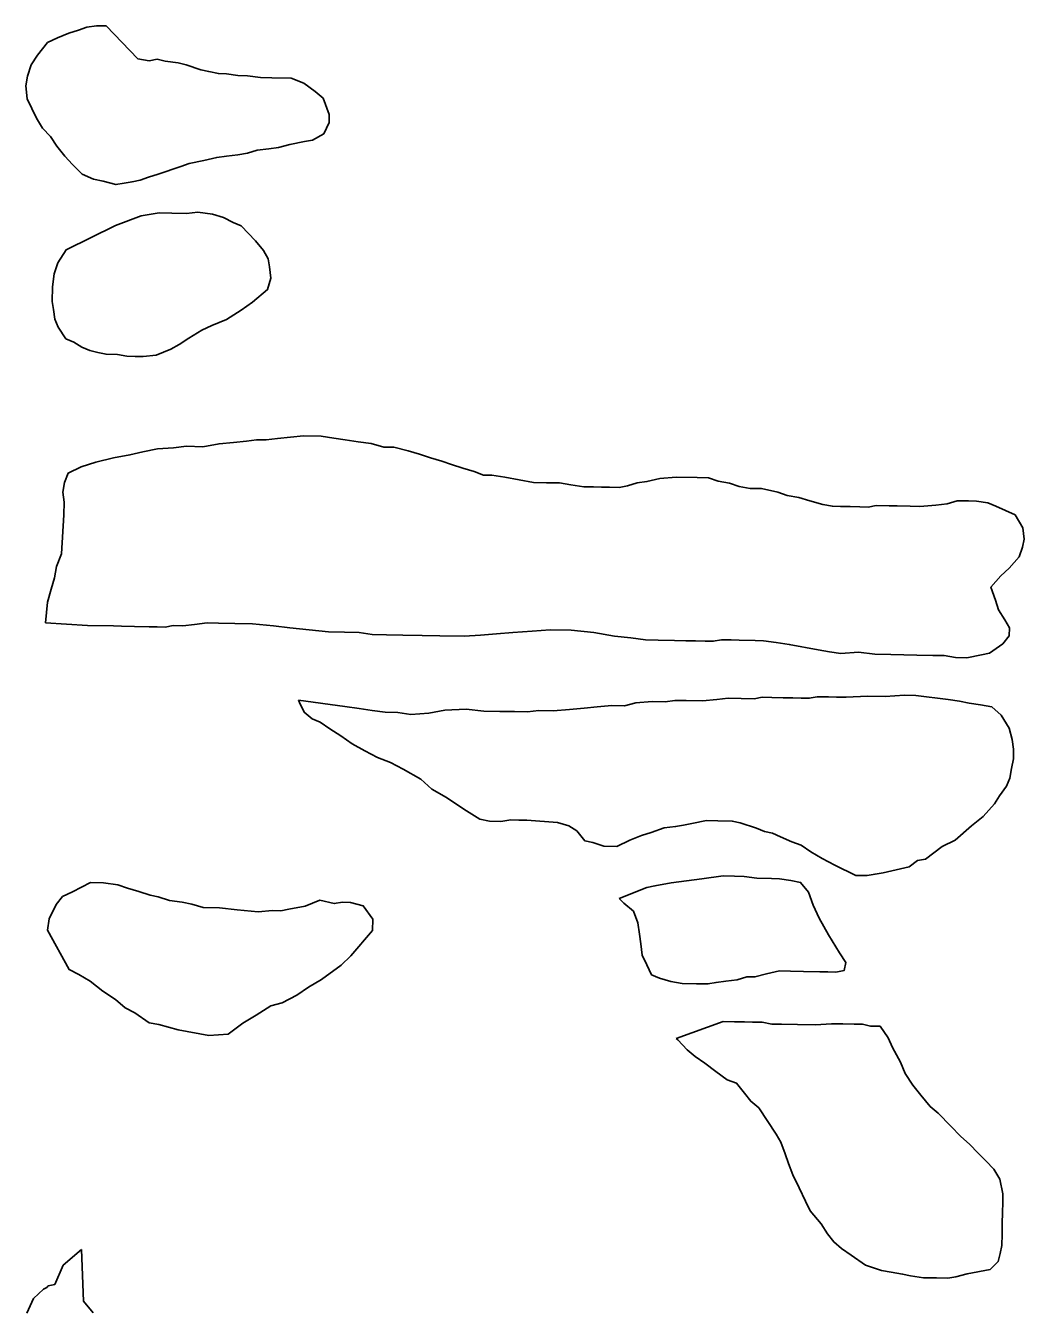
# Model space of a CAD drawing. Extents: x 1587405 to 1714697, y 1028970 to 1155083.
# Drawn here: x 1656134 to 1657372, y 1095846 to 1097443 of the extents above; entities that cross this region are included whole.
import ezdxf

# ---------------------------------------------------------------- set-up
doc = ezdxf.new("R2010")
doc.units = 0
doc.layers.add('GM_X_Minor_Lake', color=7, linetype='Continuous')

msp = doc.modelspace()

# ---------------------------------------------------------------- linework, layer by layer
at = {"layer": 'GM_X_Minor_Lake'}
for points in [[(1656233.4, 1097442.3), (1656227.4, 1097442.4), (1656221.4, 1097442.6), (1656209.3, 1097440.8), (1656199.2, 1097437), (1656187.1, 1097433.2), (1656172.9, 1097427.5), (1656160.8, 1097421.7), (1656148.4, 1097405.9), (1656140.2, 1097394.1), (1656135.9, 1097380.1), (1656133.6, 1097368.1), (1656135.3, 1097352), (1656146.8, 1097327.7), (1656154.6, 1097315.5), (1656164.4, 1097305.3), (1656172.2, 1097293.1), (1656182, 1097280.9), (1656191.8, 1097270.6), (1656203.6, 1097258.4), (1656217.5, 1097252.1), (1656229.5, 1097249.8), (1656245.5, 1097245.5), (1656255.6, 1097247.3), (1656265.6, 1097249.1), (1656275.7, 1097250.9), (1656285.8, 1097254.7), (1656297.9, 1097258.5), (1656326.2, 1097267.9), (1656336.3, 1097271.8), (1656354.5, 1097275.4), (1656370.6, 1097279.1)], [(1656233.4, 1097442.3), (1656272.7, 1097401.4), (1656286.7, 1097399.1), (1656296.8, 1097400.9), (1656306.8, 1097398.7), (1656322.8, 1097396.4), (1656332.8, 1097394.2), (1656350.7, 1097387.8), (1656360.7, 1097385.6), (1656372.7, 1097383.3), (1656382.7, 1097383.1), (1656396.7, 1097380.9), (1656408.8, 1097380.6), (1656424.8, 1097378.3), (1656438.8, 1097378), (1656462.9, 1097377.5), (1656478.8, 1097371.2), (1656492.6, 1097360.9), (1656502.5, 1097352.6), (1656510.1, 1097332.4), (1656509.9, 1097322.4), (1656503.6, 1097308.5), (1656489.4, 1097300.8), (1656479.4, 1097298.9), (1656461.2, 1097295.3), (1656447.1, 1097291.6), (1656435, 1097289.8), (1656420.9, 1097288.1), (1656408.8, 1097284.3), (1656396.8, 1097282.6), (1656382.7, 1097280.8), (1656370.6, 1097279.1), (1656354.5, 1097275.4), (1656336.3, 1097271.8), (1656326.2, 1097267.9), (1656297.9, 1097258.5), (1656285.8, 1097254.7), (1656275.7, 1097250.9), (1656265.6, 1097249.1), (1656255.6, 1097247.3), (1656245.5, 1097245.5), (1656229.5, 1097249.8), (1656217.5, 1097252.1), (1656203.6, 1097258.4), (1656191.8, 1097270.6), (1656182, 1097280.9), (1656172.2, 1097293.1), (1656164.4, 1097305.3), (1656154.6, 1097315.5), (1656146.8, 1097327.7), (1656135.3, 1097352), (1656133.6, 1097368.1), (1656135.9, 1097380.1), (1656140.2, 1097394.1), (1656148.4, 1097405.9), (1656160.8, 1097421.7), (1656172.9, 1097427.5), (1656187.1, 1097433.2), (1656199.2, 1097437), (1656209.3, 1097440.8), (1656221.4, 1097442.6), (1656227.4, 1097442.4), (1656233.4, 1097442.3)], [(1656370.6, 1097279.1), (1656382.7, 1097280.8), (1656396.8, 1097282.6), (1656408.8, 1097284.3), (1656420.9, 1097288.1), (1656435, 1097289.8), (1656447.1, 1097291.6), (1656461.2, 1097295.3), (1656479.4, 1097298.9), (1656489.4, 1097300.8), (1656503.6, 1097308.5), (1656509.9, 1097322.4), (1656510.1, 1097332.4), (1656502.5, 1097352.6), (1656492.6, 1097360.9), (1656478.8, 1097371.2), (1656462.9, 1097377.5), (1656438.8, 1097378), (1656424.8, 1097378.3), (1656408.8, 1097380.6), (1656396.7, 1097380.9), (1656382.7, 1097383.1), (1656372.7, 1097383.3), (1656360.7, 1097385.6), (1656350.7, 1097387.8), (1656332.8, 1097394.2), (1656322.8, 1097396.4), (1656306.8, 1097398.7), (1656296.8, 1097400.9), (1656286.7, 1097399.1), (1656272.7, 1097401.4), (1656233.4, 1097442.3)], [(1656245.1, 1097194.8), (1656276.8, 1097206.7), (1656299, 1097210.3), (1656315, 1097210), (1656333.1, 1097209.6), (1656347.1, 1097211.3), (1656365.2, 1097209), (1656379.1, 1097204.7), (1656391, 1097198.4), (1656401, 1097194.2), (1656418.7, 1097175.8), (1656428.5, 1097163.6), (1656434.3, 1097153.4), (1656436.1, 1097143.4), (1656437.8, 1097129.3), (1656433.5, 1097115.3), (1656415.1, 1097099.6), (1656400.9, 1097089.9), (1656382.6, 1097078.2), (1656364.4, 1097070.6), (1656352.2, 1097064.8), (1656336, 1097055.1), (1656323.8, 1097047.3), (1656313.6, 1097041.5), (1656295.4, 1097033.8), (1656279.3, 1097032.2), (1656269.3, 1097032.4), (1656259.2, 1097032.6), (1656247.3, 1097034.8), (1656233.2, 1097035.1), (1656223.2, 1097037.3), (1656213.2, 1097039.5), (1656203.3, 1097043.7), (1656193.4, 1097049.9), (1656183.4, 1097054.2), (1656173.7, 1097068.4), (1656169.9, 1097078.5), (1656168.1, 1097090.6), (1656166.3, 1097100.6), (1656166.7, 1097118.7), (1656169, 1097134.7), (1656173.3, 1097148.6), (1656183.7, 1097164.5), (1656245.1, 1097194.8)], [(1656336, 1097055.1), (1656352.2, 1097064.8), (1656364.4, 1097070.6), (1656382.6, 1097078.2), (1656400.9, 1097089.9), (1656415.1, 1097099.6), (1656433.5, 1097115.3), (1656437.8, 1097129.3), (1656436.1, 1097143.4), (1656434.3, 1097153.4), (1656428.5, 1097163.6), (1656418.7, 1097175.8), (1656401, 1097194.2), (1656391, 1097198.4), (1656379.1, 1097204.7), (1656365.2, 1097209), (1656347.1, 1097211.3), (1656333.1, 1097209.6), (1656315, 1097210), (1656299, 1097210.3), (1656276.8, 1097206.7), (1656245.1, 1097194.8)], [(1656245.1, 1097194.8), (1656183.7, 1097164.5), (1656173.3, 1097148.6), (1656169, 1097134.7), (1656166.7, 1097118.7), (1656166.3, 1097100.6), (1656168.1, 1097090.6), (1656169.9, 1097078.5), (1656173.7, 1097068.4), (1656183.4, 1097054.2), (1656193.4, 1097049.9), (1656203.3, 1097043.7), (1656213.2, 1097039.5), (1656223.2, 1097037.3), (1656233.2, 1097035.1), (1656247.3, 1097034.8), (1656259.2, 1097032.6), (1656269.3, 1097032.4), (1656279.3, 1097032.2), (1656295.4, 1097033.8), (1656313.6, 1097041.5), (1656323.8, 1097047.3), (1656336, 1097055.1)], [(1657353.8, 1096685.5), (1657354, 1096695.6), (1657348.2, 1096705.7), (1657340.5, 1096717.9), (1657336.7, 1096730), (1657331, 1096746.2), (1657343.3, 1096760), (1657353.5, 1096769.8), (1657365.9, 1096783.6), (1657370.1, 1096795.5), (1657372.3, 1096805.5), (1657370.6, 1096819.6), (1657360.9, 1096835.8), (1657337, 1096846.4), (1657327.1, 1096850.6), (1657313.1, 1096852.9), (1657303.1, 1096853.1), (1657289, 1096853.3), (1657276.9, 1096849.6), (1657262.8, 1096847.9), (1657242.7, 1096846.2), (1657230.7, 1096846.5), (1657214.6, 1096846.8), (1657204.6, 1096847), (1657188.6, 1096847.3), (1657178.5, 1096845.5), (1657168.5, 1096845.7), (1657156.4, 1096846), (1657144.4, 1096846.2), (1657134.4, 1096846.4), (1657122.4, 1096848.7), (1657106.4, 1096853), (1657092.5, 1096857.3), (1657078.4, 1096859.6), (1657066.5, 1096863.8), (1657046.5, 1096868.3), (1657032.5, 1096868.5), (1657018.5, 1096870.8), (1657006.5, 1096875.1), (1656992.5, 1096877.4), (1656980.6, 1096881.6), (1656966.5, 1096881.9), (1656940.5, 1096882.4), (1656920.4, 1096880.8), (1656904.2, 1096877.1), (1656892.2, 1096875.4), (1656880, 1096871.6), (1656870, 1096869.8), (1656857.9, 1096870.1), (1656847.9, 1096870.3), (1656837.9, 1096870.5), (1656825.8, 1096870.7), (1656809.8, 1096873), (1656795.8, 1096875.3), (1656779.8, 1096875.6), (1656763.7, 1096876), (1656727.8, 1096882.7), (1656711.8, 1096885), (1656701.7, 1096885.2), (1656689.8, 1096889.5), (1656675.8, 1096893.8), (1656661.9, 1096898.1), (1656649.9, 1096902.3), (1656635.9, 1096906.6), (1656622, 1096910.9), (1656608, 1096915.2), (1656590.1, 1096919.6), (1656578, 1096919.8), (1656562, 1096924.2), (1656546, 1096926.5), (1656530, 1096928.8), (1656516, 1096931.1), (1656500, 1096933.4), (1656478, 1096933.9), (1656461.9, 1096932.2), (1656445.8, 1096930.5), (1656431.7, 1096928.8), (1656419.7, 1096929), (1656407.6, 1096927.3), (1656391.5, 1096925.6), (1656373.4, 1096923.9), (1656353.3, 1096920.3), (1656333.2, 1096920.8), (1656317.1, 1096919.1), (1656297, 1096917.5), (1656278.9, 1096913.8), (1656262.8, 1096910.1), (1656242.6, 1096906.5), (1656220.5, 1096901), (1656202.3, 1096895.3), (1656186.1, 1096887.6), (1656181.8, 1096875.7), (1656179.6, 1096863.7), (1656181.3, 1096851.6), (1656181, 1096835.6), (1656178, 1096787.5), (1656171.7, 1096771.6), (1656169.4, 1096757.6), (1656165.1, 1096743.6), (1656160.8, 1096727.6), (1656158.2, 1096701.6)], [(1656158.2, 1096701.6), (1656210.3, 1096698.6), (1656242.4, 1096697.9), (1656252.5, 1096697.7), (1656268.5, 1096697.4), (1656286.6, 1096697), (1656296.6, 1096696.8), (1656306.6, 1096696.6), (1656316.7, 1096698.4), (1656328.7, 1096698.2), (1656342.8, 1096699.9), (1656358.9, 1096701.6), (1656372.9, 1096701.3), (1656393, 1096700.9), (1656415, 1096700.4), (1656441.1, 1096697.9), (1656461.1, 1096695.5), (1656485.1, 1096693), (1656509.2, 1096690.5), (1656529.2, 1096690.1), (1656547.3, 1096689.8), (1656563.3, 1096687.4), (1656581.3, 1096687.1), (1656601.4, 1096686.7), (1656625.5, 1096686.2), (1656647.5, 1096685.7), (1656677.6, 1096685.1), (1656697.7, 1096686.7), (1656717.8, 1096688.3), (1656737.9, 1096689.9), (1656762, 1096691.4), (1656784.1, 1096693), (1656810.2, 1096692.5), (1656838.2, 1096689.9), (1656864.2, 1096685.4), (1656884.2, 1096683), (1656902.3, 1096680.6), (1656918.3, 1096680.3), (1656938.4, 1096679.9), (1656952.4, 1096679.6), (1656964.4, 1096679.3), (1656976.5, 1096679.1), (1656986.5, 1096678.9), (1656996.6, 1096680.7), (1657008.6, 1096680.5), (1657018.6, 1096680.2), (1657038.7, 1096679.8), (1657048.7, 1096679.6), (1657064.7, 1096677.3), (1657080.7, 1096675), (1657116.7, 1096668.2), (1657130.7, 1096666), (1657144.7, 1096663.7), (1657166.8, 1096665.2), (1657186.8, 1096662.8), (1657206.9, 1096662.4), (1657222.9, 1096662.1), (1657239, 1096661.8), (1657259, 1096661.4), (1657273.1, 1096661.1), (1657287.1, 1096658.8), (1657301.1, 1096658.5), (1657319.3, 1096662.2), (1657329.3, 1096664), (1657345.6, 1096675.7), (1657353.8, 1096685.5)], [(1656745.2, 1096457.1), (1656755.3, 1096456.9), (1656793.3, 1096454.1), (1656807.3, 1096449.8), (1656817.2, 1096443.6), (1656827, 1096431.4), (1656837, 1096429.1), (1656850.9, 1096424.9), (1656867, 1096424.5), (1656883.2, 1096432.2), (1656897.3, 1096438), (1656909.5, 1096441.7), (1656925.6, 1096447.4), (1656939.7, 1096449.1), (1656949.8, 1096450.9), (1656959.8, 1096452.8), (1656978, 1096456.4), (1656992, 1096456.1), (1657010.1, 1096455.8), (1657020.1, 1096453.5), (1657040, 1096447.1), (1657049.9, 1096442.9), (1657059.9, 1096440.7), (1657069.9, 1096436.5), (1657083.8, 1096430.2), (1657095.7, 1096425.9), (1657107.6, 1096417.7), (1657121.5, 1096409.4), (1657137.4, 1096401), (1657163.2, 1096388.5), (1657177.3, 1096388.2), (1657187.3, 1096390), (1657197.4, 1096391.8), (1657229.7, 1096399.2), (1657239.8, 1096407), (1657249.9, 1096408.8), (1657260.1, 1096416.6), (1657270.3, 1096424.4), (1657286.5, 1096432.1), (1657306.9, 1096449.8), (1657321.2, 1096461.5), (1657335.6, 1096477.3), (1657341.8, 1096487.2), (1657350.1, 1096499.1), (1657354.3, 1096509), (1657356.5, 1096521), (1657358.8, 1096533), (1657359, 1096545), (1657357.3, 1096557.1), (1657353.5, 1096571.2), (1657343.8, 1096587.4), (1657332, 1096597.7), (1657318, 1096600), (1657304, 1096602.3), (1657292, 1096604.5), (1657278, 1096606.8), (1657238, 1096611.6), (1657223.9, 1096611.9), (1657199.8, 1096610.4), (1657177.8, 1096610.8), (1657151.6, 1096609.4), (1657139.6, 1096609.6), (1657129.6, 1096609.8), (1657115.5, 1096610.1), (1657105.5, 1096608.3), (1657095.4, 1096608.5), (1657085.4, 1096608.7), (1657073.4, 1096608.9), (1657059.3, 1096609.2), (1657047.3, 1096609.5), (1657037.2, 1096607.7), (1657021.2, 1096608), (1657005.1, 1096608.3), (1656991.1, 1096606.6), (1656973, 1096604.9), (1656952.9, 1096605.3), (1656938.9, 1096605.6), (1656926.8, 1096603.9), (1656910.7, 1096604.2), (1656890.6, 1096602.6), (1656876.5, 1096598.9), (1656860.5, 1096599.2), (1656842.4, 1096597.6), (1656826.3, 1096595.9), (1656808.2, 1096594.2), (1656788.1, 1096592.6), (1656770, 1096593), (1656756, 1096591.3), (1656739.9, 1096591.6), (1656721.9, 1096591.9), (1656701.8, 1096592.4), (1656679.8, 1096594.8), (1656653.7, 1096593.3), (1656633.5, 1096589.7), (1656611.4, 1096588.2), (1656595.4, 1096590.5), (1656579.4, 1096590.8), (1656563.4, 1096593.1), (1656547.4, 1096595.5), (1656529.3, 1096597.8), (1656471.9, 1096605.8)], [(1656471.9, 1096605.8), (1656473.3, 1096603), (1656479, 1096590.8), (1656488.9, 1096582.6), (1656498.9, 1096578.4), (1656510.7, 1096570.1), (1656524.6, 1096561.8), (1656538.4, 1096551.5), (1656554.3, 1096543.2), (1656570.2, 1096534.8), (1656586.1, 1096528.5), (1656602, 1096520.1), (1656623.8, 1096507.7), (1656637.6, 1096495.4), (1656655.5, 1096485), (1656677.3, 1096470.5), (1656697.1, 1096458.1), (1656709.1, 1096455.8), (1656723.1, 1096455.5), (1656735.2, 1096457.3), (1656745.2, 1096457.1)], [(1656526.4, 1096355.2), (1656516.4, 1096353.4), (1656498.4, 1096357.7), (1656480.2, 1096350.1), (1656460, 1096346.5), (1656450, 1096344.7), (1656439.9, 1096344.9), (1656421.8, 1096343.2), (1656395.8, 1096345.8), (1656373.8, 1096348.2), (1656353.7, 1096348.6), (1656339.8, 1096352.9), (1656327.8, 1096355.2), (1656311.8, 1096357.5), (1656297.8, 1096361.8), (1656287.8, 1096364), (1656273.9, 1096368.3), (1656259.9, 1096372.6), (1656248, 1096376.8), (1656229.9, 1096379.2), (1656213.9, 1096379.5), (1656191.6, 1096367.9), (1656179.4, 1096362.2), (1656171.2, 1096352.3), (1656162.8, 1096334.4), (1656160.5, 1096320.4)], [(1656160.5, 1096320.4), (1656162.8, 1096334.4), (1656171.2, 1096352.3), (1656179.4, 1096362.2), (1656191.6, 1096367.9), (1656213.9, 1096379.5), (1656229.9, 1096379.2), (1656248, 1096376.8), (1656259.9, 1096372.6), (1656273.9, 1096368.3), (1656287.8, 1096364), (1656297.8, 1096361.8), (1656311.8, 1096357.5), (1656327.8, 1096355.2), (1656339.8, 1096352.9), (1656353.7, 1096348.6), (1656373.8, 1096348.2), (1656395.8, 1096345.8), (1656421.8, 1096343.2), (1656439.9, 1096344.9), (1656450, 1096344.7), (1656460, 1096346.5), (1656480.2, 1096350.1), (1656498.4, 1096357.7), (1656516.4, 1096353.4), (1656526.4, 1096355.2), (1656536.5, 1096355), (1656552.4, 1096350.6), (1656564.1, 1096334.3), (1656563.9, 1096320.3), (1656537.1, 1096288.8), (1656524.8, 1096277), (1656500.4, 1096259.4), (1656484.2, 1096249.7), (1656469.9, 1096239.9), (1656451.7, 1096230.3), (1656437.5, 1096226.6), (1656419.3, 1096214.9), (1656403, 1096205.2), (1656384.7, 1096191.5), (1656360.6, 1096190), (1656322.6, 1096196.8), (1656298.6, 1096203.3), (1656286.6, 1096205.5), (1656268.8, 1096217.9), (1656256.9, 1096224.2), (1656245.1, 1096234.4), (1656229.2, 1096244.8), (1656213.4, 1096257.2), (1656199.5, 1096265.5), (1656187.6, 1096271.7), (1656160.5, 1096320.4)], [(1656909.9, 1096265.2), (1656919.8, 1096261), (1656933.8, 1096256.7), (1656947.8, 1096254.4), (1656965.8, 1096254), (1656979.9, 1096253.8), (1656990, 1096255.6), (1657002, 1096257.3), (1657016.1, 1096259), (1657028.2, 1096262.8), (1657038.3, 1096262.6), (1657052.4, 1096266.3), (1657068.5, 1096270), (1657082.5, 1096269.7), (1657098.6, 1096269.4), (1657118.7, 1096269), (1657128.7, 1096268.8), (1657138.7, 1096268.6), (1657148.8, 1096270.4), (1657151, 1096280.4), (1657143.2, 1096292.6), (1657129.6, 1096314.9), (1657123.8, 1096325.1), (1657118, 1096335.2), (1657110.3, 1096351.4), (1657104.6, 1096367.6), (1657094.8, 1096379.8), (1657082.8, 1096382.1), (1657068.8, 1096384.4), (1657058.8, 1096384.6), (1657040.7, 1096384.9), (1657024.7, 1096387.3), (1657012.7, 1096387.5), (1656998.7, 1096387.8), (1656972.5, 1096384.3), (1656934.3, 1096379.1), (1656914.1, 1096375.4), (1656904.1, 1096373.6), (1656869.6, 1096359.8)], [(1656869.6, 1096359.8), (1656875.6, 1096354.1), (1656887.4, 1096343.9), (1656893.1, 1096329.7), (1656894.9, 1096315.6), (1656896.6, 1096303.6), (1656898.3, 1096289.5), (1656904.1, 1096277.3), (1656909.9, 1096265.2)], [(1656160.5, 1096320.4), (1656187.6, 1096271.7), (1656199.5, 1096265.5), (1656213.4, 1096257.2), (1656229.2, 1096244.8), (1656245.1, 1096234.4), (1656256.9, 1096224.2), (1656268.8, 1096217.9), (1656286.6, 1096205.5), (1656298.6, 1096203.3), (1656322.6, 1096196.8), (1656360.6, 1096190), (1656384.7, 1096191.5), (1656403, 1096205.2), (1656419.3, 1096214.9), (1656437.5, 1096226.6), (1656451.7, 1096230.3), (1656469.9, 1096239.9), (1656484.2, 1096249.7), (1656500.4, 1096259.4), (1656524.8, 1096277), (1656537.1, 1096288.8), (1656563.9, 1096320.3), (1656564.1, 1096334.3), (1656552.4, 1096350.6), (1656536.5, 1096355), (1656526.4, 1096355.2)], [(1657344.5, 1095929.4), (1657344.8, 1095943.5), (1657345.1, 1095957.5), (1657345.3, 1095969.6), (1657345.6, 1095983.6), (1657345.8, 1095993.6), (1657342.2, 1096011.7), (1657334.4, 1096023.9), (1657324.6, 1096034.2), (1657314.8, 1096044.4), (1657304.9, 1096054.6), (1657293.1, 1096064.9), (1657281.3, 1096077.2), (1657265.6, 1096093.5), (1657255.7, 1096101.8), (1657244, 1096116), (1657234.2, 1096128.3), (1657224.4, 1096142.5), (1657218.7, 1096156.7), (1657209, 1096174.9), (1657203.3, 1096187.1), (1657193.5, 1096201.3), (1657181.5, 1096201.6), (1657171.5, 1096203.8), (1657161.5, 1096203.9), (1657147.4, 1096204.2), (1657133.4, 1096204.5), (1657113.3, 1096202.9), (1657091.2, 1096203.4), (1657071.2, 1096203.8), (1657059.1, 1096204), (1657047.2, 1096206.3), (1657035.1, 1096206.5), (1657025.1, 1096206.7), (1657013, 1096206.9), (1656999, 1096207.2), (1656940.4, 1096186.3)], [(1656940.4, 1096186.3), (1656999, 1096207.2), (1657013, 1096206.9), (1657025.1, 1096206.7), (1657035.1, 1096206.5), (1657047.2, 1096206.3), (1657059.1, 1096204), (1657071.2, 1096203.8), (1657091.2, 1096203.4), (1657113.3, 1096202.9), (1657133.4, 1096204.5), (1657147.4, 1096204.2), (1657161.5, 1096203.9), (1657171.5, 1096203.8), (1657181.5, 1096201.6), (1657193.5, 1096201.3), (1657203.3, 1096187.1), (1657209, 1096174.9), (1657218.7, 1096156.7), (1657224.4, 1096142.5), (1657234.2, 1096128.3), (1657244, 1096116), (1657255.7, 1096101.8), (1657265.6, 1096093.5), (1657281.3, 1096077.2), (1657293.1, 1096064.9), (1657304.9, 1096054.6), (1657314.8, 1096044.4), (1657324.6, 1096034.2), (1657334.4, 1096023.9), (1657342.2, 1096011.7), (1657345.8, 1095993.6), (1657345.6, 1095983.6), (1657345.3, 1095969.6), (1657345.1, 1095957.5), (1657344.8, 1095943.5), (1657344.5, 1095929.4), (1657342.3, 1095919.5), (1657340.1, 1095909.5), (1657329.9, 1095899.7), (1657301.7, 1095894.2), (1657287.6, 1095890.5), (1657277.5, 1095888.7), (1657263.4, 1095889), (1657247.4, 1095889.3), (1657231.4, 1095891.6), (1657221.4, 1095893.8), (1657207.4, 1095896.1), (1657195.4, 1095898.3), (1657175.5, 1095904.8), (1657157.7, 1095917.2), (1657145.8, 1095925.4), (1657135.9, 1095933.7), (1657128.1, 1095943.8), (1657120.3, 1095956), (1657106.6, 1095972.4), (1657100.8, 1095984.5), (1657093.2, 1096000.7), (1657085.4, 1096016.9), (1657079.7, 1096031.1), (1657075.9, 1096043.2), (1657070.2, 1096057.3), (1657064.4, 1096067.5), (1657043, 1096100), (1657033.1, 1096108.2), (1657025.3, 1096118.4), (1657015.5, 1096130.7), (1657003.6, 1096134.9), (1656989.7, 1096145.2), (1656975.9, 1096155.5), (1656964, 1096163.8), (1656954.1, 1096172), (1656942.4, 1096184.3), (1656940.4, 1096186.3)], [(1656940.4, 1096186.3), (1656942.4, 1096184.3), (1656954.1, 1096172), (1656964, 1096163.8), (1656975.9, 1096155.5), (1656989.7, 1096145.2), (1657003.6, 1096134.9), (1657015.5, 1096130.7), (1657025.3, 1096118.4), (1657033.1, 1096108.2), (1657043, 1096100), (1657064.4, 1096067.5), (1657070.2, 1096057.3), (1657075.9, 1096043.2), (1657079.7, 1096031.1), (1657085.4, 1096016.9), (1657093.2, 1096000.7), (1657100.8, 1095984.5), (1657106.6, 1095972.4), (1657120.3, 1095956), (1657128.1, 1095943.8), (1657135.9, 1095933.7), (1657145.8, 1095925.4), (1657157.7, 1095917.2), (1657175.5, 1095904.8), (1657195.4, 1095898.3), (1657207.4, 1095896.1), (1657221.4, 1095893.8), (1657231.4, 1095891.6), (1657247.4, 1095889.3), (1657263.4, 1095889), (1657277.5, 1095888.7), (1657287.6, 1095890.5), (1657301.7, 1095894.2), (1657329.9, 1095899.7), (1657340.1, 1095909.5), (1657342.3, 1095919.5), (1657344.5, 1095929.4)], [(1656202.7, 1095924.4), (1656180.2, 1095904.8), (1656169.7, 1095880.9), (1656161.6, 1095879.1), (1656159.6, 1095877.1), (1656155.5, 1095875.2)], [(1656217.1, 1095845.8), (1656205.4, 1095860.1), (1656202.7, 1095924.4)], [(1656155.5, 1095875.2), (1656143.2, 1095863.4), (1656134.8, 1095845.5)]]:
    msp.add_lwpolyline(points, dxfattribs=at)

doc.saveas('drawing.dxf')
